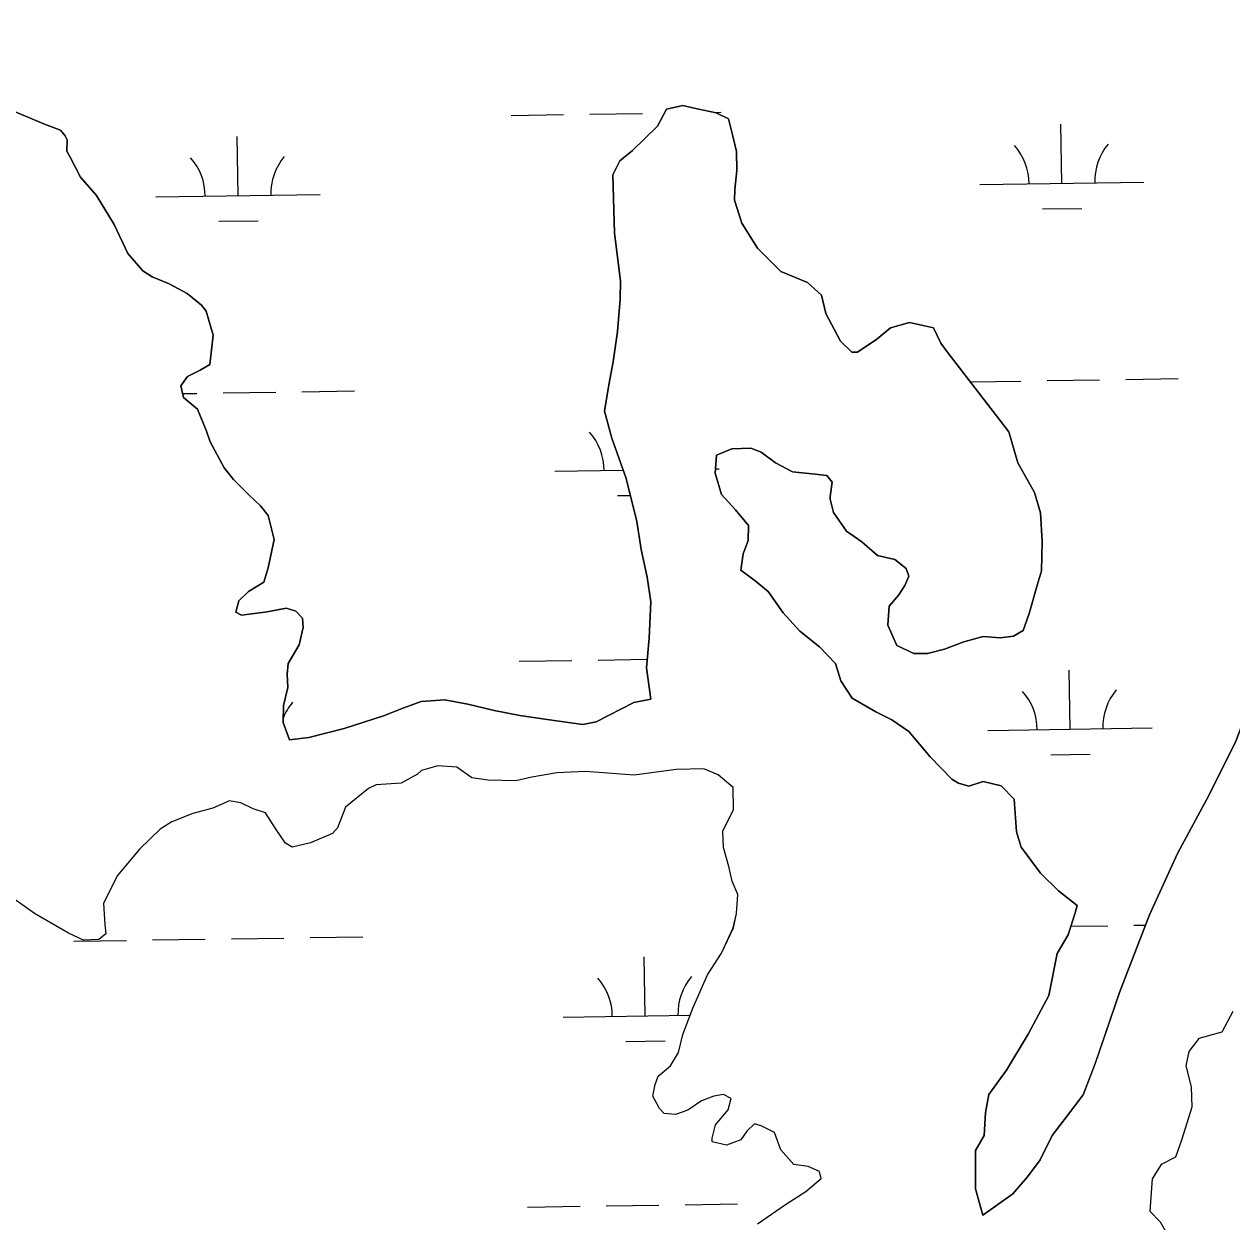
# Model space of a CAD drawing. Extents: x 3807117 to 3845308, y 337856 to 363736.
# Drawn here: x 3814490 to 3815225, y 346948 to 347678 of the extents above; entities that cross this region are included whole.
import ezdxf

# ---------------------------------------------------------------- set-up
doc = ezdxf.new("R2010")
doc.units = 0
doc.layers.add('V-TOPO-SHOR', color=7, linetype='Continuous')
doc.layers.add('V-WETL-SWMP', color=7, linetype='Continuous')

msp = doc.modelspace()

# ---------------------------------------------------------------- linework, layer by layer
at = {"layer": 'V-TOPO-SHOR'}
for points in [[(3815073.75, 346951.81), (3815092.01, 346964.83), (3815100.92, 346975.13), (3815108.67, 346985.45), (3815115.92, 347000.42), (3815125.44, 347012.45), (3815134.98, 347025.06), (3815142.3, 347044.1), (3815157.06, 347087.42), (3815175.38, 347134.74), (3815192.35, 347172.21), (3815211.61, 347207.88), (3815227.91, 347240.71), (3815244.41, 347283.99), (3815257.75, 347313.97), (3815278.95, 347360.07), (3815300.71, 347405), (3815316.51, 347441.9), (3815328.14, 347473.07), (3815349.35, 347519.76), (3815371.84, 347572.81), (3815408.21, 347653.5), (3815453.65, 347752.63)], [(3814477.31, 347627.04), (3814490.58, 347621.56), (3814502.11, 347616.7), (3814511.92, 347613.03), (3814514.76, 347609.49), (3814515.88, 347607.14), (3814515.75, 347600.17), (3814518, 347596.06), (3814524.18, 347584.32), (3814533.85, 347573.1), (3814544.56, 347555.47), (3814552.95, 347537.87), (3814562.05, 347527.24), (3814567.8, 347523.65), (3814578.18, 347519.39), (3814589.11, 347513.37), (3814597.7, 347506.24), (3814600.54, 347502.7), (3814604.91, 347488.09), (3814602.83, 347470.11), (3814596.96, 347466.73), (3814589.33, 347462.8), (3814585.16, 347457.07), (3814586.77, 347450.07), (3814595.35, 347442.93), (3814600.92, 347429.46), (3814603.12, 347423.03), (3814611.55, 347407.18), (3814617.23, 347400.1), (3814626.93, 347390.62), (3814633.78, 347384.1), (3814638.32, 347378.2), (3814642.12, 347363.6), (3814638.31, 347346.24), (3814635.82, 347337.57), (3814626.42, 347331.93), (3814620.5, 347326.23), (3814618.63, 347319.29), (3814622.08, 347317.48), (3814626.74, 347317.98), (3814637.81, 347319.51), (3814649.48, 347321.62), (3814655.25, 347319.77), (3814659.24, 347315.63), (3814659.71, 347309.81), (3814657.2, 347299.39), (3814650.59, 347287.89), (3814649.89, 347281.51), (3814650.32, 347273.37), (3814647.79, 347262.37), (3814647.6, 347251.91), (3814651.47, 347241.38)], [(3814856.55, 347400.71), (3814847.71, 347425.29), (3814843.36, 347441.64), (3814845.99, 347457.87), (3814848.57, 347471.77), (3814851.24, 347490.32), (3814852.77, 347510.05), (3814852.98, 347521.09), (3814849.45, 347550.22), (3814848.37, 347585.69), (3814852.6, 347594.33), (3814860.27, 347600.58), (3814875.66, 347615.41), (3814881.08, 347625.77), (3814891, 347627.91), (3814899.68, 347626), (3814911.26, 347623.46), (3814918.75, 347619.84), (3814921.46, 347609.32), (3814923.61, 347599.98), (3814923.97, 347588.35), (3814922.6, 347576.75), (3814922.48, 347570.36), (3814926.87, 347556.33), (3814936.46, 347541.04), (3814950.73, 347526.83), (3814966.88, 347520.13), (3814975.45, 347512.42), (3814978.15, 347501.32), (3814987.13, 347484.3), (3814993.99, 347477.78), (3814997.48, 347477.72), (3815009.25, 347485.63), (3815017.51, 347492.46), (3815029.19, 347495.73), (3815043.67, 347492.55), (3815048.14, 347483.17), (3815052.11, 347477.86), (3815089.56, 347429.04), (3815095.03, 347410.34), (3815105.15, 347392.13), (3815108.99, 347379.86), (3815109.83, 347362.41), (3815109.49, 347344.39), (3815107.02, 347336.3), (3815102.04, 347318.38), (3815098.35, 347307.98), (3815092.48, 347304.61), (3815084.32, 347303.6), (3815073.88, 347304.37), (3815062.19, 347301.1), (3815050.48, 347296.67), (3815039.97, 347293.96), (3815031.84, 347294.11), (3815021.46, 347298.95), (3815015.88, 347311.26), (3815016.68, 347322.87), (3815022.62, 347329.73), (3815026.21, 347335.48), (3815028.65, 347341.25), (3815026.99, 347345.93), (3815020.12, 347351.29), (3815009.7, 347353.81), (3814999.97, 347362.12), (3814990.8, 347368.69), (3814982.87, 347379.88), (3814980.7, 347388.06), (3814980.73, 347389.8), (3814982.05, 347398.49), (3814978.64, 347402.62), (3814971.68, 347403.33), (3814957.76, 347404.76), (3814947.4, 347410.18), (3814938.8, 347416.73), (3814932.45, 347419.18), (3814920.82, 347418.81), (3814911.45, 347414.92), (3814910.66, 347403.89), (3814914.49, 347391.03), (3814923.03, 347381.57), (3814931, 347372.12), (3814930.82, 347362.83), (3814927.77, 347354.75), (3814926.42, 347344.89), (3814935.02, 347338.34), (3814943.03, 347331.8), (3814952.09, 347318.84), (3814962.34, 347307.61), (3814974.37, 347298.09), (3814984.06, 347288.02), (3814987.36, 347277.5), (3814994.14, 347266.91), (3815008.51, 347258.51), (3815018.3, 347253.68), (3815028.63, 347246.51), (3815041.71, 347231.16), (3815054.83, 347217.54), (3815058.85, 347215.14), (3815065.21, 347213.28), (3815073.98, 347216.02), (3815084.97, 347213.49)], [(3814871.48, 347266.17), (3814868.94, 347285.4), (3814870.43, 347303.39), (3814871.43, 347325.46), (3814869.38, 347340.61), (3814865.63, 347357.53), (3814863.04, 347374.43), (3814856.55, 347400.71)], [(3814651.47, 347241.38), (3814663.12, 347242.91), (3814684.73, 347248.32), (3814708.7, 347256.01), (3814721, 347261.01), (3814731.53, 347264.88), (3814746.08, 347265.77), (3814759.98, 347263.19), (3814776.18, 347259.4), (3814791.82, 347256.21), (3814809.79, 347253.55), (3814830.08, 347250.84), (3814838.25, 347252.44), (3814861.13, 347264.22), (3814871.48, 347266.17)], [(3814903.82, 347223.72), (3814886.96, 347223.45), (3814861.32, 347219.86), (3814831.72, 347222.16), (3814814.27, 347221.32), (3814799.11, 347218.7), (3814789.19, 347216.56), (3814772.34, 347216.87), (3814762.48, 347218.22), (3814753.31, 347224.78), (3814741.7, 347225.58), (3814731.77, 347222.85), (3814729.4, 347220.57), (3814719.42, 347214.95), (3814704.29, 347214.07), (3814699.6, 347211.83), (3814685.44, 347200.47), (3814680.55, 347187.77), (3814677.58, 347184.34), (3814664.11, 347178.78), (3814653.02, 347176.08), (3814648.99, 347178.48), (3814643.33, 347186.72), (3814636.69, 347196.9)], [(3814936.44, 346946.46), (3814953.52, 346958.35), (3814965.87, 346966.25), (3814975.32, 346974.22), (3814974.23, 346978.3), (3814967.32, 346981.34), (3814958.62, 346982.66), (3814950.65, 346991.53), (3814946.78, 347002.06), (3814938.72, 347006.28), (3814934.68, 347007.52), (3814929.94, 347002.96), (3814926.36, 346997.79), (3814917.58, 346994.47), (3814908.9, 346996.37), (3814908.94, 346998.7), (3814910.83, 347006.8), (3814918.56, 347015.95), (3814920.43, 347022.9), (3814915.83, 347025.31), (3814910, 347024.25), (3814902.39, 347021.49), (3814894.14, 347015.83), (3814886.54, 347013.06), (3814879.58, 347013.77), (3814876.73, 347016.73), (3814872.8, 347024.36), (3814874.09, 347031.31), (3814875.93, 347036.51), (3814883.6, 347042.76), (3814888.4, 347050.81), (3814890.93, 347061.8), (3814897.04, 347077.97), (3814906.14, 347098.14), (3814914.52, 347111.35), (3814921.79, 347126.91), (3814923.69, 347135.59), (3814924.49, 347147.2), (3814921.15, 347155.4), (3814918.99, 347164.16), (3814915.72, 347175.84), (3814915.32, 347185.73), (3814921.96, 347198.97), (3814921.63, 347212.35), (3814912.48, 347220.07), (3814903.82, 347223.72)], [(3815084.97, 347213.49), (3815092.96, 347205.21), (3815094.33, 347185.42), (3815097.06, 347176.07), (3815108.97, 347160.16), (3815119.82, 347149.49), (3815131.28, 347140.56), (3815130.03, 347135.94), (3815125.71, 347122.65), (3815119.1, 347111.15), (3815113.98, 347085.67), (3815101.33, 347062.07), (3815088.14, 347040.23), (3815077.4, 347025.32), (3815075.45, 347014.32), (3815074.62, 347000.38), (3815069.21, 346991.18), (3815069.36, 346967.93), (3815073.75, 346951.81)], [(3814636.69, 347196.9), (3814629.18, 347199.37), (3814621.7, 347202.99), (3814614.75, 347204.29), (3814611.23, 347202.61), (3814604.78, 347199.82), (3814592.52, 347196.56), (3814579.64, 347191.57), (3814572.58, 347187.05), (3814560.15, 347175.08), (3814546.48, 347158.48), (3814538.03, 347141.78), (3814538.95, 347128.98), (3814539.43, 347123.16), (3814535.29, 347119.75), (3814525.99, 347119.34), (3814516.77, 347123.58), (3814496.07, 347135.59), (3814483.45, 347144.54), (3814472.53, 347151.14), (3814457.62, 347161.88), (3814451.85, 347164.31)], [(3815225.97, 347075.91), (3815219.35, 347063.25), (3815205.32, 347059.44), (3815199.36, 347051.42), (3815197.46, 347042.73), (3815200.71, 347029.89), (3815201.06, 347017.67), (3815194.87, 346997.45), (3815191.19, 346987.05), (3815182.39, 346982.57), (3815177, 346973.95), (3815175.47, 346954.22)], [(3815175.47, 346954.22), (3815181.74, 346947.71), (3815198.63, 346918.33)]]:
    msp.add_lwpolyline(points, dxfattribs=at)
at = {"layer": 'V-WETL-SWMP'}
for p, q in [((3814786.41, 347621.98), (3814818.41, 347622.46)), ((3814834.41, 347622.7), (3814866.41, 347623.18)), ((3814909.6, 347623.83), (3814914.4, 347623.9)), ((3815121.92, 347580.57), (3815121.38, 347616.57)), ((3814620.06, 347573.05), (3814619.53, 347609.05)), ((3815071.92, 347579.82), (3815171.91, 347581.32)), ((3814570.07, 347572.3), (3814670.06, 347573.8)), ((3815110.15, 347564.96), (3815134.15, 347565.32)), ((3814608.3, 347557.44), (3814632.29, 347557.8)), ((3815066.08, 347459.65), (3815096.87, 347460.11)), ((3815112.87, 347460.35), (3815144.87, 347460.83)), ((3815160.87, 347461.07), (3815192.86, 347461.55)), ((3814586.22, 347452.46), (3814595.02, 347452.59)), ((3814611.02, 347452.83), (3814643.02, 347453.31)), ((3814659.01, 347453.55), (3814691.01, 347454.03)), ((3814813.07, 347405.11), (3814854.74, 347405.74)), ((3814910.85, 347406.58), (3814913.06, 347406.61)), ((3814851.3, 347390.25), (3814859.1, 347390.37)), ((3814791.4, 347289.34), (3814823.39, 347289.82)), ((3814839.39, 347290.06), (3814869.36, 347290.51)), ((3815126.9, 347247.93), (3815126.36, 347283.93)), ((3815076.91, 347247.19), (3815176.89, 347248.68)), ((3815115.13, 347232.33), (3815139.13, 347232.68)), ((3814729.4, 347220.57), (3814719.42, 347214.95)), ((3814731.77, 347222.85), (3814729.4, 347220.57)), ((3814741.7, 347225.58), (3814731.77, 347222.85)), ((3814753.31, 347224.78), (3814741.7, 347225.58)), ((3814762.49, 347218.21), (3814753.31, 347224.78)), ((3814814.27, 347221.32), (3814799.11, 347218.7)), ((3814831.72, 347222.16), (3814814.27, 347221.32)), ((3814861.32, 347219.86), (3814831.72, 347222.16)), ((3814886.96, 347223.45), (3814861.32, 347219.86)), ((3814903.82, 347223.72), (3814886.96, 347223.45)), ((3814912.47, 347220.07), (3814903.82, 347223.72)), ((3814921.63, 347212.35), (3814912.47, 347220.07)), ((3814704.29, 347214.07), (3814699.6, 347211.83)), ((3814719.42, 347214.95), (3814704.29, 347214.07)), ((3814772.34, 347216.87), (3814762.49, 347218.21)), ((3814789.19, 347216.56), (3814772.34, 347216.87)), ((3814799.11, 347218.7), (3814789.19, 347216.56)), ((3814699.6, 347211.83), (3814685.44, 347200.47)), ((3814921.96, 347198.97), (3814921.63, 347212.35)), ((3814604.78, 347199.82), (3814592.52, 347196.56)), ((3814611.23, 347202.61), (3814604.78, 347199.82)), ((3814614.75, 347204.29), (3814611.23, 347202.61)), ((3814621.7, 347202.99), (3814614.75, 347204.29)), ((3814629.18, 347199.37), (3814621.7, 347202.99)), ((3814636.69, 347196.9), (3814629.18, 347199.37)), ((3814685.44, 347200.47), (3814680.55, 347187.77)), ((3814915.32, 347185.73), (3814921.96, 347198.97)), ((3814579.64, 347191.57), (3814572.58, 347187.05)), ((3814592.52, 347196.56), (3814579.64, 347191.57)), ((3814643.33, 347186.72), (3814636.69, 347196.9)), ((3814572.58, 347187.05), (3814560.15, 347175.08)), ((3814648.99, 347178.48), (3814643.33, 347186.72)), ((3814677.58, 347184.34), (3814664.11, 347178.78)), ((3814680.55, 347187.77), (3814677.58, 347184.34)), ((3814915.72, 347175.84), (3814915.32, 347185.73)), ((3814653.02, 347176.08), (3814648.99, 347178.48)), ((3814664.11, 347178.78), (3814653.02, 347176.08)), ((3814918.99, 347164.16), (3814915.72, 347175.84)), ((3814560.15, 347175.08), (3814546.48, 347158.48)), ((3814921.15, 347155.4), (3814918.99, 347164.16)), ((3814546.48, 347158.48), (3814538.03, 347141.78)), ((3814924.49, 347147.2), (3814921.15, 347155.4)), ((3814923.69, 347135.59), (3814924.49, 347147.2)), ((3814496.07, 347135.59), (3814483.45, 347144.54)), ((3814538.03, 347141.78), (3814538.95, 347128.98)), ((3814516.77, 347123.58), (3814496.07, 347135.59)), ((3814921.78, 347126.91), (3814923.69, 347135.59)), ((3814538.95, 347128.98), (3814539.43, 347123.16)), ((3814914.52, 347111.35), (3814921.78, 347126.91)), ((3815127.4, 347127.86), (3815149.85, 347128.19)), ((3815165.85, 347128.43), (3815172.98, 347128.54)), ((3814525.99, 347119.34), (3814516.77, 347123.58)), ((3814520.01, 347118.76), (3814552.01, 347119.24)), ((3814535.29, 347119.75), (3814525.99, 347119.34)), ((3814539.43, 347123.16), (3814535.29, 347119.75)), ((3814568.01, 347119.48), (3814600.01, 347119.96)), ((3814616, 347120.2), (3814648, 347120.67)), ((3814664, 347120.91), (3814696, 347121.39)), ((3814906.14, 347098.14), (3814914.52, 347111.35)), ((3814868.05, 347073.22), (3814867.51, 347109.22)), ((3814897.04, 347077.96), (3814906.14, 347098.14)), ((3814818.06, 347072.47), (3814895.41, 347073.63)), ((3814890.93, 347061.8), (3814897.04, 347077.96)), ((3815225.97, 347075.91), (3815219.34, 347063.25)), ((3814856.28, 347057.61), (3814880.28, 347057.97)), ((3814888.4, 347050.81), (3814890.93, 347061.8)), ((3815205.32, 347059.44), (3815199.36, 347051.42)), ((3815219.34, 347063.25), (3815205.32, 347059.44)), ((3814883.6, 347042.76), (3814888.4, 347050.81)), ((3815199.36, 347051.42), (3815197.46, 347042.73)), ((3814874.09, 347031.31), (3814875.93, 347036.51)), ((3814875.93, 347036.51), (3814883.6, 347042.76)), ((3815197.46, 347042.73), (3815200.71, 347029.89)), ((3814872.8, 347024.36), (3814874.09, 347031.31)), ((3815200.71, 347029.89), (3815201.06, 347017.67)), ((3814876.73, 347016.73), (3814872.8, 347024.36)), ((3814902.39, 347021.49), (3814894.14, 347015.83)), ((3814909.99, 347024.25), (3814902.39, 347021.49)), ((3814915.83, 347025.31), (3814909.99, 347024.25)), ((3814920.43, 347022.89), (3814915.83, 347025.31)), ((3814918.56, 347015.95), (3814920.43, 347022.89)), ((3814879.58, 347013.77), (3814876.73, 347016.73)), ((3814886.54, 347013.06), (3814879.58, 347013.77)), ((3814894.14, 347015.83), (3814886.54, 347013.06)), ((3814910.83, 347006.8), (3814918.56, 347015.95)), ((3815201.06, 347017.67), (3815194.87, 346997.45)), ((3814908.94, 346998.7), (3814910.83, 347006.8)), ((3814934.68, 347007.52), (3814929.94, 347002.96)), ((3814938.72, 347006.28), (3814934.68, 347007.52)), ((3814929.94, 347002.96), (3814926.36, 346997.79)), ((3814946.78, 347002.06), (3814938.72, 347006.28)), ((3814950.65, 346991.53), (3814946.78, 347002.06)), ((3814908.89, 346996.37), (3814908.94, 346998.7)), ((3814917.58, 346994.47), (3814908.89, 346996.37)), ((3814926.36, 346997.79), (3814917.58, 346994.47)), ((3815194.87, 346997.45), (3815191.19, 346987.05)), ((3814958.62, 346982.66), (3814950.65, 346991.53)), ((3815191.19, 346987.05), (3815182.39, 346982.57)), ((3814967.32, 346981.34), (3814958.62, 346982.66)), ((3814974.24, 346978.3), (3814967.32, 346981.34)), ((3814975.32, 346974.21), (3814974.24, 346978.3)), ((3815182.39, 346982.57), (3815177, 346973.95)), ((3814965.87, 346966.25), (3814975.32, 346974.21)), ((3815177, 346973.95), (3815175.47, 346954.22)), ((3814953.52, 346958.35), (3814965.87, 346966.25)), ((3814796.38, 346956.71), (3814828.38, 346957.18)), ((3814844.38, 346957.42), (3814876.37, 346957.9)), ((3814892.37, 346958.14), (3814924.37, 346958.62)), ((3814936.45, 346946.46), (3814953.52, 346958.35)), ((3815175.47, 346954.22), (3815181.74, 346947.71))]:
    msp.add_line(p, q, dxfattribs=at)
for points in [[(3815453.65, 347752.63), (3815408.21, 347653.5), (3815371.84, 347572.81), (3815349.35, 347519.76), (3815328.14, 347473.07), (3815316.51, 347441.9), (3815300.71, 347405), (3815278.96, 347360.07), (3815257.75, 347313.97), (3815244.41, 347283.99), (3815227.91, 347240.71), (3815211.61, 347207.88), (3815192.35, 347172.21), (3815175.38, 347134.74), (3815157.06, 347087.42), (3815142.3, 347044.11)], [(3814871.48, 347266.17), (3814861.13, 347264.22), (3814838.24, 347252.44), (3814830.08, 347250.84), (3814809.79, 347253.55), (3814791.82, 347256.21), (3814776.18, 347259.4), (3814759.98, 347263.19), (3814746.08, 347265.78), (3814731.53, 347264.88), (3814721, 347261.01), (3814708.7, 347256.01), (3814684.73, 347248.32), (3814663.12, 347242.91), (3814651.47, 347241.38), (3814647.6, 347251.91), (3814647.79, 347262.37), (3814650.32, 347273.37), (3814649.89, 347281.51), (3814650.59, 347287.89), (3814657.2, 347299.39), (3814659.71, 347309.81), (3814659.24, 347315.63), (3814655.25, 347319.77), (3814649.47, 347321.62), (3814637.81, 347319.51), (3814626.74, 347317.98), (3814622.08, 347317.48), (3814618.63, 347319.29), (3814620.5, 347326.23), (3814626.42, 347331.93), (3814635.82, 347337.57), (3814638.31, 347346.24), (3814642.12, 347363.6), (3814638.32, 347378.2), (3814633.78, 347384.1), (3814626.93, 347390.62), (3814617.23, 347400.1), (3814611.54, 347407.18), (3814603.12, 347423.03), (3814600.92, 347429.46), (3814595.35, 347442.93), (3814586.77, 347450.07), (3814585.16, 347457.07), (3814589.33, 347462.8), (3814596.96, 347466.73), (3814602.83, 347470.11), (3814604.91, 347488.09), (3814600.54, 347502.7), (3814597.7, 347506.24), (3814589.11, 347513.37), (3814578.18, 347519.39), (3814567.8, 347523.65), (3814562.05, 347527.24), (3814552.95, 347537.87), (3814544.56, 347555.47), (3814533.85, 347573.1), (3814524.18, 347584.32), (3814518, 347596.06), (3814515.75, 347600.17), (3814515.88, 347607.14), (3814514.76, 347609.49), (3814511.92, 347613.03), (3814502.11, 347616.7), (3814490.58, 347621.56), (3814477.31, 347627.04)], [(3814950.73, 347526.83), (3814936.46, 347541.04), (3814926.87, 347556.33), (3814922.48, 347570.36), (3814922.6, 347576.75), (3814923.98, 347588.35), (3814923.61, 347599.98), (3814921.46, 347609.32), (3814918.75, 347619.83), (3814911.26, 347623.46), (3814899.68, 347626), (3814891, 347627.91), (3814881.08, 347625.77), (3814875.66, 347615.41), (3814860.27, 347600.58), (3814852.6, 347594.33), (3814848.37, 347585.69), (3814849.45, 347550.22), (3814852.98, 347521.09), (3814852.77, 347510.05), (3814851.24, 347490.32), (3814848.57, 347471.77), (3814845.99, 347457.87), (3814843.36, 347441.64), (3814847.71, 347425.29), (3814856.55, 347400.71), (3814863.04, 347374.44), (3814865.63, 347357.53), (3814869.38, 347340.61), (3814871.43, 347325.46), (3814870.43, 347303.39), (3814868.94, 347285.4), (3814871.48, 347266.17)], [(3815142.3, 347044.11), (3815134.98, 347025.06), (3815125.44, 347012.45), (3815115.92, 347000.42), (3815108.67, 346985.45), (3815100.92, 346975.13), (3815092.01, 346964.83), (3815073.75, 346951.81), (3815069.36, 346967.93), (3815069.21, 346991.18), (3815074.62, 347000.38), (3815075.46, 347014.32), (3815077.4, 347025.32), (3815088.14, 347040.23), (3815101.34, 347062.08), (3815113.98, 347085.67), (3815119.1, 347111.15), (3815125.71, 347122.65), (3815130.03, 347135.94), (3815131.28, 347140.56), (3815119.82, 347149.49), (3815108.97, 347160.16), (3815097.06, 347176.07), (3815094.33, 347185.42), (3815092.96, 347205.21), (3815084.97, 347213.49), (3815073.98, 347216.03), (3815065.21, 347213.28), (3815058.85, 347215.14), (3815054.83, 347217.54), (3815041.71, 347231.16), (3815028.63, 347246.51), (3815018.3, 347253.68), (3815008.51, 347258.51), (3814994.13, 347266.91), (3814987.36, 347277.5), (3814984.06, 347288.02), (3814974.37, 347298.09), (3814962.34, 347307.61), (3814952.09, 347318.84), (3814943.03, 347331.8), (3814935.02, 347338.34), (3814926.42, 347344.89), (3814927.77, 347354.75), (3814930.82, 347362.83), (3814931, 347372.12), (3814923.03, 347381.57), (3814914.49, 347391.03), (3814910.66, 347403.89), (3814911.45, 347414.92), (3814920.82, 347418.81), (3814932.45, 347419.18), (3814938.8, 347416.73), (3814947.4, 347410.18), (3814957.76, 347404.76), (3814971.68, 347403.34), (3814978.64, 347402.62), (3814982.05, 347398.49), (3814980.73, 347389.8), (3814980.7, 347388.06), (3814982.87, 347379.88), (3814990.8, 347368.69), (3814999.97, 347362.12), (3815009.7, 347353.81), (3815020.12, 347351.29), (3815026.99, 347345.93), (3815028.65, 347341.25), (3815026.21, 347335.48), (3815022.62, 347329.74), (3815016.68, 347322.87), (3815015.88, 347311.26), (3815021.47, 347298.95), (3815031.84, 347294.11), (3815039.97, 347293.96), (3815050.48, 347296.67), (3815062.19, 347301.1), (3815073.88, 347304.37), (3815084.32, 347303.6), (3815092.48, 347304.61), (3815098.35, 347307.98), (3815102.04, 347318.38), (3815107.02, 347336.3), (3815109.49, 347344.39), (3815109.83, 347362.41), (3815108.99, 347379.86), (3815105.15, 347392.13), (3815095.03, 347410.34), (3815089.56, 347429.04), (3815052.11, 347477.86), (3815048.14, 347483.17), (3815043.67, 347492.55), (3815029.2, 347495.73), (3815017.51, 347492.46), (3815009.25, 347485.63), (3814997.48, 347477.72), (3814993.99, 347477.78), (3814987.14, 347484.3), (3814978.15, 347501.32), (3814975.45, 347512.42), (3814966.88, 347520.13), (3814950.73, 347526.83)]]:
    msp.add_lwpolyline(points, dxfattribs=at)
for centre, start, end in [((3815066.67, 347580.22), 0.08653, 41.63019), ((3815177.15, 347581.87), 140.08653, 181.63019), ((3814564.82, 347572.7), 0.08653, 41.63019), ((3814675.29, 347574.36), 140.08653, 181.63019), ((3814807.82, 347405.51), 0.08653, 41.63019), ((3815182.13, 347249.24), 140.08653, 181.63019), ((3814680.28, 347241.72), 140.08653, 157.75584), ((3815071.66, 347247.58), 0.08653, 41.63019), ((3814812.81, 347072.87), 0.08653, 41.63019), ((3814923.28, 347074.53), 140.08653, 181.63019)]:
    msp.add_arc(centre, 35.25, start, end, dxfattribs=at)

doc.saveas('drawing.dxf')
